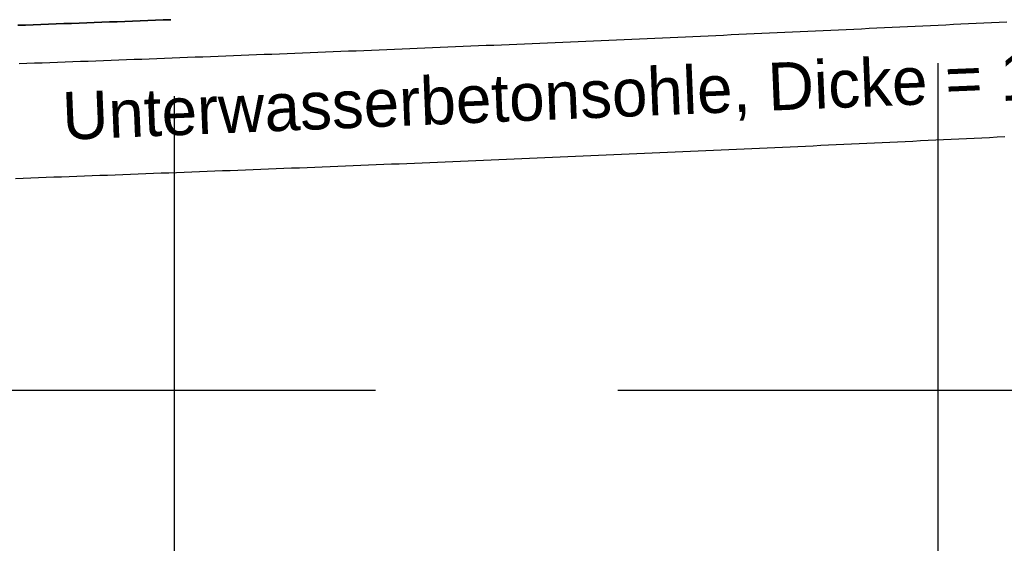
# Model space of a CAD drawing. Header units: metres. Extents: x 3458045 to 3462392, y 5482308 to 5484762.
# Tile 371 of 458: x 3461211.16 to 3461224.05, y 5483992.79 to 5483999.64. Entities that reach past the tile are written whole.
import ezdxf

# ---------------------------------------------------------------- set-up
doc = ezdxf.new("R2010")
doc.units = ezdxf.units.M
doc.linetypes.add('AUSGEZOGEN', pattern=[2, 1, 1])
doc.linetypes.add('VERDECKT', pattern=[9.525, 6.35, -3.175])
for name, color, linetype in [('-SP_TEXT', 2, 'CONTINUOUS'), ('SP_BAUGRUBE-UWB-Sohle', 1, 'AUSGEZOGEN'), ('SP_Tunnelsohle_Sauberkeitsschicht', 1, 'CONTINUOUS')]:
    doc.layers.add(name, color=color, linetype=linetype)
doc.layers.add('SP_HILF', color=6, linetype='CONTINUOUS', plot=False)
doc.layers.add('SP_Höhenplan-Beschriftung-Linien', color=2, linetype='CONTINUOUS', lineweight=25)
doc.styles.add('K_ISOCP', font='k_isocp.shx')

msp = doc.modelspace()

# ---------------------------------------------------------------- linework, layer by layer
at = {"layer": 'SP_BAUGRUBE-UWB-Sohle'}
msp.add_lwpolyline([(3461211.1048, 5483997.5638), (3461211.2052, 5483997.5674), (3461211.3056, 5483997.571), (3461211.406, 5483997.5746), (3461211.5064, 5483997.5782), (3461211.6068, 5483997.5819), (3461211.7072, 5483997.5855), (3461211.8076, 5483997.5892), (3461211.908, 5483997.5929), (3461212.0084, 5483997.5965), (3461212.1088, 5483997.6002), (3461212.2092, 5483997.6039), (3461212.3096, 5483997.6076), (3461212.41, 5483997.6113), (3461212.5104, 5483997.6151), (3461212.6108, 5483997.6188), (3461212.7112, 5483997.6226), (3461212.8115, 5483997.6263), (3461212.9119, 5483997.6301), (3461213.0123, 5483997.6339), (3461213.1127, 5483997.6376), (3461213.2131, 5483997.6414), (3461213.3135, 5483997.6453), (3461213.4139, 5483997.6491), (3461213.5143, 5483997.6529), (3461213.6147, 5483997.6567), (3461213.7151, 5483997.6606), (3461213.8155, 5483997.6644), (3461213.9159, 5483997.6683), (3461214.0163, 5483997.6722), (3461214.1167, 5483997.6761), (3461214.2171, 5483997.68), (3461214.3175, 5483997.6839), (3461214.4179, 5483997.6878), (3461214.5183, 5483997.6917), (3461214.6187, 5483997.6957), (3461214.7191, 5483997.6996), (3461214.8195, 5483997.7036), (3461214.9199, 5483997.7075), (3461215.0203, 5483997.7115), (3461215.1206, 5483997.7155), (3461215.221, 5483997.7195), (3461215.3214, 5483997.7235), (3461215.4218, 5483997.7275), (3461215.5222, 5483997.7315), (3461215.6226, 5483997.7356), (3461215.723, 5483997.7396), (3461215.8234, 5483997.7437), (3461215.9238, 5483997.7477), (3461216.0242, 5483997.7518), (3461216.1246, 5483997.7559), (3461216.225, 5483997.76), (3461216.3254, 5483997.7641), (3461216.4258, 5483997.7682), (3461216.5262, 5483997.7723), (3461216.6266, 5483997.7765), (3461216.727, 5483997.7806), (3461216.8274, 5483997.7848), (3461216.9278, 5483997.7889), (3461217.0282, 5483997.7931), (3461217.1286, 5483997.7973), (3461217.229, 5483997.8015), (3461217.3294, 5483997.8057), (3461217.4297, 5483997.8099), (3461217.5301, 5483997.8142), (3461217.6305, 5483997.8184), (3461217.7309, 5483997.8226), (3461217.8313, 5483997.8269), (3461217.9317, 5483997.8312), (3461218.0321, 5483997.8354), (3461218.1325, 5483997.8397), (3461218.2329, 5483997.844), (3461218.3333, 5483997.8483), (3461218.4337, 5483997.8526), (3461218.5341, 5483997.857), (3461218.6345, 5483997.8613), (3461218.7349, 5483997.8656), (3461218.8353, 5483997.87), (3461218.9357, 5483997.8744), (3461219.0361, 5483997.8787), (3461219.1365, 5483997.8831), (3461219.2369, 5483997.8875), (3461219.3373, 5483997.8919), (3461219.4377, 5483997.8963), (3461219.5381, 5483997.9007), (3461219.6384, 5483997.9052), (3461219.7388, 5483997.9096), (3461219.8392, 5483997.9141), (3461219.9396, 5483997.9185), (3461220.04, 5483997.923), (3461220.1404, 5483997.9275), (3461220.2408, 5483997.932), (3461220.3412, 5483997.9365), (3461220.4416, 5483997.941), (3461220.542, 5483997.9455), (3461220.6424, 5483997.9501), (3461220.7428, 5483997.9546), (3461220.8432, 5483997.9592), (3461220.9436, 5483997.9637), (3461221.044, 5483997.9683), (3461221.1444, 5483997.9729), (3461221.2448, 5483997.9775), (3461221.3452, 5483997.9821), (3461221.4456, 5483997.9867), (3461221.546, 5483997.9913), (3461221.6464, 5483997.996), (3461221.7468, 5483998.0006), (3461221.8471, 5483998.0053), (3461221.9475, 5483998.0099), (3461222.0479, 5483998.0146), (3461222.1483, 5483998.0193), (3461222.2487, 5483998.024), (3461222.3491, 5483998.0287), (3461222.4495, 5483998.0334), (3461222.5499, 5483998.0381), (3461222.6503, 5483998.0428), (3461222.7507, 5483998.0476), (3461222.8511, 5483998.0523), (3461222.9515, 5483998.0571), (3461223.0519, 5483998.0619), (3461223.1523, 5483998.0667), (3461223.2527, 5483998.0715), (3461223.3531, 5483998.0763), (3461223.4535, 5483998.0811), (3461223.5539, 5483998.0859), (3461223.6543, 5483998.0907), (3461223.7547, 5483998.0956), (3461223.8551, 5483998.1004), (3461223.9554, 5483998.1053), (3461224.0558, 5483998.1102)], dxfattribs=at)
at = {"layer": 'SP_HILF', "color": 6}
for points in [[(3461213.1375, 5483999.64), (3461213.0373, 5483999.6362), (3461212.9371, 5483999.6324), (3461212.8369, 5483999.6287), (3461212.7367, 5483999.6249), (3461212.6365, 5483999.6212), (3461212.5363, 5483999.6174), (3461212.4362, 5483999.6137), (3461212.336, 5483999.61), (3461212.2358, 5483999.6063), (3461212.1356, 5483999.6026), (3461212.0354, 5483999.5989), (3461211.9352, 5483999.5952), (3461211.835, 5483999.5915), (3461211.7348, 5483999.5879), (3461211.6346, 5483999.5842), (3461211.5344, 5483999.5806), (3461211.4342, 5483999.5769), (3461211.334, 5483999.5733), (3461211.2338, 5483999.5697), (3461211.1336, 5483999.5661)], [(3461211.1515, 5483999.0664), (3461211.2517, 5483999.07), (3461211.352, 5483999.0736), (3461211.4522, 5483999.0773), (3461211.5525, 5483999.0809), (3461211.6527, 5483999.0845), (3461211.753, 5483999.0882), (3461211.8532, 5483999.0919), (3461211.9535, 5483999.0955), (3461212.0537, 5483999.0992), (3461212.154, 5483999.1029), (3461212.2542, 5483999.1066), (3461212.3545, 5483999.1103), (3461212.4547, 5483999.114), (3461212.555, 5483999.1178), (3461212.6552, 5483999.1215), (3461212.7554, 5483999.1253), (3461212.8557, 5483999.129), (3461212.9559, 5483999.1328), (3461213.0562, 5483999.1366), (3461213.1564, 5483999.1404), (3461213.2567, 5483999.1442), (3461213.3569, 5483999.148), (3461213.4572, 5483999.1518), (3461213.5574, 5483999.1556), (3461213.6577, 5483999.1595), (3461213.7579, 5483999.1633), (3461213.8582, 5483999.1672), (3461213.9584, 5483999.1711), (3461214.0587, 5483999.1749), (3461214.1589, 5483999.1788), (3461214.2592, 5483999.1827), (3461214.3594, 5483999.1867), (3461214.4597, 5483999.1906), (3461214.5599, 5483999.1945), (3461214.6601, 5483999.1984), (3461214.7604, 5483999.2024), (3461214.8606, 5483999.2064), (3461214.9609, 5483999.2103), (3461215.0611, 5483999.2143), (3461215.1614, 5483999.2183), (3461215.2616, 5483999.2223), (3461215.3619, 5483999.2263), (3461215.4621, 5483999.2303), (3461215.5624, 5483999.2344), (3461215.6626, 5483999.2384), (3461215.7629, 5483999.2424), (3461215.8631, 5483999.2465), (3461215.9634, 5483999.2506), (3461216.0636, 5483999.2547), (3461216.1639, 5483999.2587), (3461216.2641, 5483999.2628), (3461216.3643, 5483999.267), (3461216.4646, 5483999.2711), (3461216.5648, 5483999.2752), (3461216.6651, 5483999.2793), (3461216.7653, 5483999.2835), (3461216.8656, 5483999.2877), (3461216.9658, 5483999.2918), (3461217.0661, 5483999.296), (3461217.1663, 5483999.3002), (3461217.2666, 5483999.3044), (3461217.3668, 5483999.3086), (3461217.4671, 5483999.3128), (3461217.5673, 5483999.3171), (3461217.6676, 5483999.3213), (3461217.7678, 5483999.3255), (3461217.8681, 5483999.3298), (3461217.9683, 5483999.3341), (3461218.0686, 5483999.3383), (3461218.1688, 5483999.3426), (3461218.269, 5483999.3469), (3461218.3693, 5483999.3512), (3461218.4695, 5483999.3556), (3461218.5698, 5483999.3599), (3461218.67, 5483999.3642), (3461218.7703, 5483999.3686), (3461218.8705, 5483999.3729), (3461218.9708, 5483999.3773), (3461219.071, 5483999.3817), (3461219.1713, 5483999.3861), (3461219.2715, 5483999.3905), (3461219.3718, 5483999.3949), (3461219.472, 5483999.3993), (3461219.5723, 5483999.4037), (3461219.6725, 5483999.4082), (3461219.7728, 5483999.4126), (3461219.873, 5483999.4171), (3461219.9732, 5483999.4215), (3461220.0735, 5483999.426), (3461220.1737, 5483999.4305), (3461220.274, 5483999.435), (3461220.3742, 5483999.4395), (3461220.4745, 5483999.444), (3461220.5747, 5483999.4485), (3461220.675, 5483999.4531), (3461220.7752, 5483999.4576), (3461220.8755, 5483999.4622), (3461220.9757, 5483999.4668), (3461221.076, 5483999.4713), (3461221.1762, 5483999.4759), (3461221.2765, 5483999.4805), (3461221.3767, 5483999.4851), (3461221.477, 5483999.4897), (3461221.5772, 5483999.4944), (3461221.6774, 5483999.499), (3461221.7777, 5483999.5037), (3461221.8779, 5483999.5083), (3461221.9782, 5483999.513), (3461222.0784, 5483999.5177), (3461222.1787, 5483999.5223), (3461222.2789, 5483999.527), (3461222.3792, 5483999.5317), (3461222.4794, 5483999.5365), (3461222.5797, 5483999.5412), (3461222.6799, 5483999.5459), (3461222.7802, 5483999.5507), (3461222.8804, 5483999.5554), (3461222.9807, 5483999.5602), (3461223.0809, 5483999.565), (3461223.1812, 5483999.5697), (3461223.2814, 5483999.5745), (3461223.3816, 5483999.5793), (3461223.4819, 5483999.5842), (3461223.5821, 5483999.589), (3461223.6824, 5483999.5938), (3461223.7826, 5483999.5987), (3461223.8829, 5483999.6035), (3461223.9831, 5483999.6084), (3461224.0834, 5483999.6133)]]:
    msp.add_lwpolyline(points, dxfattribs=at)
at = {"layer": 'SP_Höhenplan-Beschriftung-Linien', "color": 1, "linetype": 'ByBlock'}
for p, q in [((3461223.1844, 5483956.0493), (3461223.1844, 5483999.0693)), ((3461213.1844, 5483956.0493), (3461213.1844, 5483998.6411))]:
    msp.add_line(p, q, dxfattribs=at)
at = {"layer": 'SP_Höhenplan-Beschriftung-Linien', "color": 251, "linetype": 'VERDECKT'}
msp.add_line((3461463.4646, 5483994.7871), (3460950.7074, 5483994.7871), dxfattribs=at)
at = {"layer": 'SP_Tunnelsohle_Sauberkeitsschicht'}
for points in [[(3461211.1336, 5483999.5661), (3461211.2338, 5483999.5697), (3461211.334, 5483999.5733), (3461211.4342, 5483999.5769), (3461211.5344, 5483999.5806), (3461211.6346, 5483999.5842), (3461211.7348, 5483999.5879), (3461211.835, 5483999.5915), (3461211.9352, 5483999.5952), (3461212.0354, 5483999.5989), (3461212.1356, 5483999.6026), (3461212.2358, 5483999.6063), (3461212.336, 5483999.61), (3461212.4362, 5483999.6137), (3461212.5363, 5483999.6174), (3461212.6365, 5483999.6212), (3461212.7367, 5483999.6249), (3461212.8369, 5483999.6287), (3461212.9371, 5483999.6324), (3461213.0373, 5483999.6362), (3461213.1375, 5483999.64)], [(3461211.1515, 5483999.0664), (3461211.2517, 5483999.07), (3461211.352, 5483999.0736), (3461211.4522, 5483999.0773), (3461211.5525, 5483999.0809), (3461211.6527, 5483999.0845), (3461211.753, 5483999.0882), (3461211.8532, 5483999.0919), (3461211.9535, 5483999.0955), (3461212.0537, 5483999.0992), (3461212.154, 5483999.1029), (3461212.2542, 5483999.1066), (3461212.3545, 5483999.1103), (3461212.4547, 5483999.114), (3461212.555, 5483999.1178), (3461212.6552, 5483999.1215), (3461212.7554, 5483999.1253), (3461212.8557, 5483999.129), (3461212.9559, 5483999.1328), (3461213.0562, 5483999.1366), (3461213.1564, 5483999.1404), (3461213.2567, 5483999.1442), (3461213.3569, 5483999.148), (3461213.4572, 5483999.1518), (3461213.5574, 5483999.1556), (3461213.6577, 5483999.1595), (3461213.7579, 5483999.1633), (3461213.8582, 5483999.1672), (3461213.9584, 5483999.1711), (3461214.0587, 5483999.1749), (3461214.1589, 5483999.1788), (3461214.2592, 5483999.1827), (3461214.3594, 5483999.1867), (3461214.4597, 5483999.1906), (3461214.5599, 5483999.1945), (3461214.6601, 5483999.1984), (3461214.7604, 5483999.2024), (3461214.8606, 5483999.2064), (3461214.9609, 5483999.2103), (3461215.0611, 5483999.2143), (3461215.1614, 5483999.2183), (3461215.2616, 5483999.2223), (3461215.3619, 5483999.2263), (3461215.4621, 5483999.2303), (3461215.5624, 5483999.2344), (3461215.6626, 5483999.2384), (3461215.7629, 5483999.2424), (3461215.8631, 5483999.2465), (3461215.9634, 5483999.2506), (3461216.0636, 5483999.2547), (3461216.1639, 5483999.2587), (3461216.2641, 5483999.2628), (3461216.3643, 5483999.267), (3461216.4646, 5483999.2711), (3461216.5648, 5483999.2752), (3461216.6651, 5483999.2793), (3461216.7653, 5483999.2835), (3461216.8656, 5483999.2877), (3461216.9658, 5483999.2918), (3461217.0661, 5483999.296), (3461217.1663, 5483999.3002), (3461217.2666, 5483999.3044), (3461217.3668, 5483999.3086), (3461217.4671, 5483999.3128), (3461217.5673, 5483999.3171), (3461217.6676, 5483999.3213), (3461217.7678, 5483999.3255), (3461217.8681, 5483999.3298), (3461217.9683, 5483999.3341), (3461218.0686, 5483999.3383), (3461218.1688, 5483999.3426), (3461218.269, 5483999.3469), (3461218.3693, 5483999.3512), (3461218.4695, 5483999.3556), (3461218.5698, 5483999.3599), (3461218.67, 5483999.3642), (3461218.7703, 5483999.3686), (3461218.8705, 5483999.3729), (3461218.9708, 5483999.3773), (3461219.071, 5483999.3817), (3461219.1713, 5483999.3861), (3461219.2715, 5483999.3905), (3461219.3718, 5483999.3949), (3461219.472, 5483999.3993), (3461219.5723, 5483999.4037), (3461219.6725, 5483999.4082), (3461219.7728, 5483999.4126), (3461219.873, 5483999.4171), (3461219.9732, 5483999.4215), (3461220.0735, 5483999.426), (3461220.1737, 5483999.4305), (3461220.274, 5483999.435), (3461220.3742, 5483999.4395), (3461220.4745, 5483999.444), (3461220.5747, 5483999.4485), (3461220.675, 5483999.4531), (3461220.7752, 5483999.4576), (3461220.8755, 5483999.4622), (3461220.9757, 5483999.4668), (3461221.076, 5483999.4713), (3461221.1762, 5483999.4759), (3461221.2765, 5483999.4805), (3461221.3767, 5483999.4851), (3461221.477, 5483999.4897), (3461221.5772, 5483999.4944), (3461221.6774, 5483999.499), (3461221.7777, 5483999.5037), (3461221.8779, 5483999.5083), (3461221.9782, 5483999.513), (3461222.0784, 5483999.5177), (3461222.1787, 5483999.5223), (3461222.2789, 5483999.527), (3461222.3792, 5483999.5317), (3461222.4794, 5483999.5365), (3461222.5797, 5483999.5412), (3461222.6799, 5483999.5459), (3461222.7802, 5483999.5507), (3461222.8804, 5483999.5554), (3461222.9807, 5483999.5602), (3461223.0809, 5483999.565), (3461223.1812, 5483999.5697), (3461223.2814, 5483999.5745), (3461223.3816, 5483999.5793), (3461223.4819, 5483999.5842), (3461223.5821, 5483999.589), (3461223.6824, 5483999.5938), (3461223.7826, 5483999.5987), (3461223.8829, 5483999.6035), (3461223.9831, 5483999.6084), (3461224.0834, 5483999.6133)]]:
    msp.add_lwpolyline(points, dxfattribs=at)

# ---------------------------------------------------------------- texts
at = {"layer": '-SP_TEXT', "color": 1, "lineweight": 25, "style": 'K_ISOCP'}
msp.add_text('Unterwasserbetonsohle, Dicke = 1,50m', height=0.625, rotation=2.36854, dxfattribs=at).set_placement((3461211.7287, 5483998.0668))

doc.saveas('drawing.dxf')
